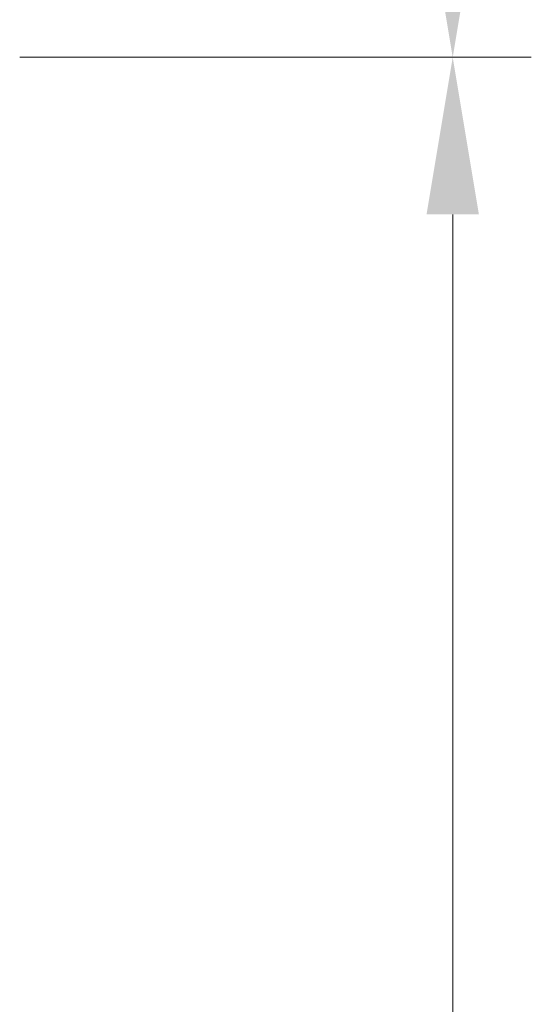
# Model space of a CAD drawing. Header units: millimetres. Extents: x 60394 to 199354, y 20895 to 166073.
# Tile 523 of 565: x 64357 to 64764, y 160735 to 161519. Entities that reach past the tile are written whole.
import ezdxf

# ---------------------------------------------------------------- set-up
doc = ezdxf.new("R2010")
doc.units = ezdxf.units.MM
doc.layers.add('UT_KOTY - DIMENZE', color=7, linetype='Continuous', lineweight=5)

msp = doc.modelspace()

# ---------------------------------------------------------------- linework, layer by layer
at = {"layer": 'UT_KOTY - DIMENZE'}
for p, q in [((64357, 161488.85), (64763.91, 161488.85)), ((64651.41, 161488.85), (64638.91, 161488.85)), ((64701.41, 159670.96), (64701.41, 161363.85))]:
    msp.add_line(p, q, dxfattribs=at)
for points in [[(64680.57, 161613.85), (64722.24, 161613.85), (64701.41, 161488.85)], [(64680.57, 161363.85), (64722.24, 161363.85), (64701.41, 161488.85)]]:
    msp.add_solid(points, dxfattribs=at)

doc.saveas('drawing.dxf')
